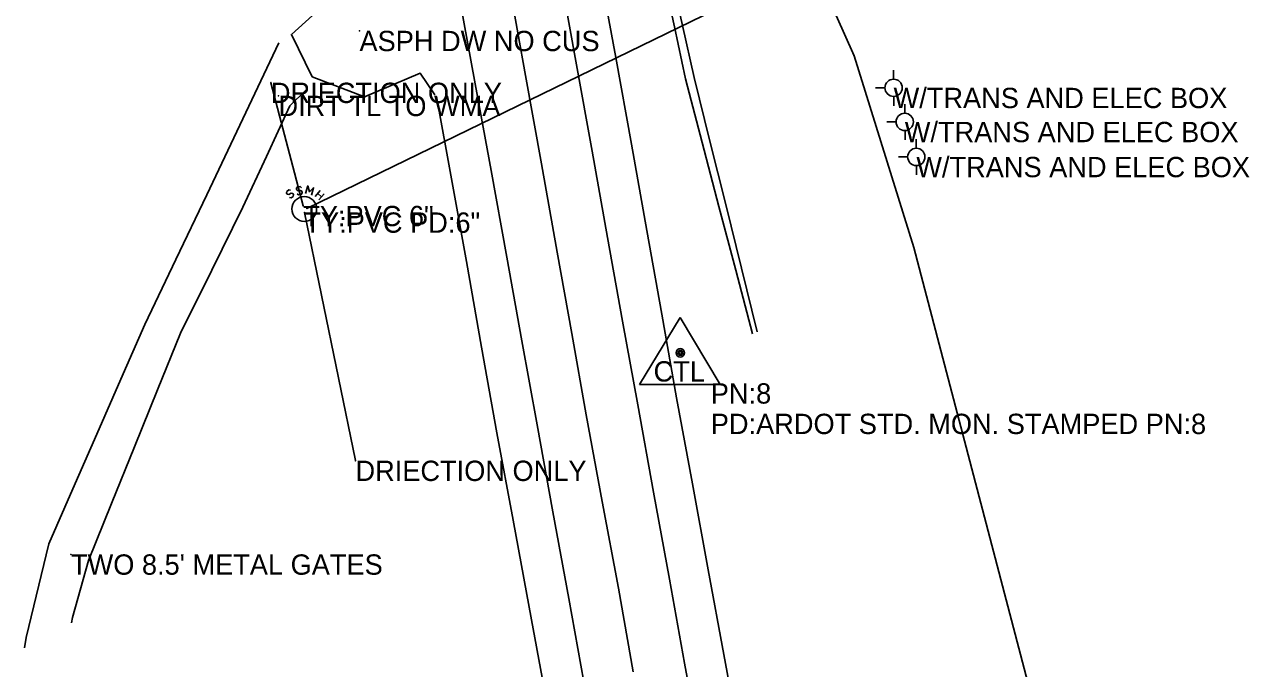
# Model space of a CAD drawing. Extents: x 954793 to 988390, y 1867850 to 1924428.
# Drawn here: x 986107.8 to 986409.2, y 1873943.7 to 1874102.3 of the extents above; entities that cross this region are included whole.
import ezdxf

# ---------------------------------------------------------------- set-up
doc = ezdxf.new("R2010")
doc.units = 0
for name, color, linetype in [('S_DITCHLINE', 7, 'Continuous'), ('S_DRIVEWAY', 7, 'Continuous'), ('S_EDGE_PAVEMENT', 7, 'Continuous'), ('S_FIBER_OPTIC_CABLE', 7, 'Continuous'), ('S_GATE_ANNOT', 7, 'Continuous'), ('S_MSC_PT_SYM', 7, 'Continuous'), ('S_PAVEMENT_CROWN', 7, 'Continuous'), ('S_PRIMARY_CTL', 7, 'Continuous'), ('S_PRIMARY_CTL_ANNOT', 7, 'Continuous'), ('S_SANITARY_SEWER', 7, 'Continuous'), ('S_SANITARY_SEWER_ANNOT', 7, 'Continuous'), ('S_SHOULDER', 7, 'Continuous'), ('S_SURVEY_TEXT_ANNOT', 7, 'Continuous'), ('S_UTILITY_POLE', 7, 'Continuous'), ('S_UTILITY_POLE_ANNOT', 7, 'Continuous'), ('S_UTL_PT_SYM', 7, 'Continuous')]:
    doc.layers.add(name, color=color, linetype=linetype)

msp = doc.modelspace()

# ---------------------------------------------------------------- linework, layer by layer
at = {"layer": 'S_DITCHLINE'}
for points in [[(986286.86, 1874026.12), (986282.75, 1874041.82), (986278.63, 1874057.53), (986274.52, 1874073.23), (986270.4, 1874088.94), (986267.66, 1874101.73), (986264.92, 1874114.52), (986262.18, 1874127.31), (986259.43, 1874140.1), (986256.81, 1874159.66)], [(986288.04, 1874026.67), (986284.16, 1874042.32), (986280.29, 1874057.96), (986276.41, 1874073.61), (986272.53, 1874089.26), (986269.66, 1874102.06), (986266.79, 1874114.85), (986263.92, 1874127.65), (986261.05, 1874140.45), (986257.75, 1874159.81)]]:
    msp.add_lwpolyline(points, dxfattribs=at)
at = {"layer": 'S_DRIVEWAY'}
for points in [[(986198.39, 1874142.6), (986198.04, 1874123.46), (986184.65, 1874110.01), (986173.46, 1874099.86), (986178.6, 1874089.42), (986191.42, 1874084.5), (986205.13, 1874090.33), (986208.78, 1874084.98)], [(986107.79, 1873948.85), (986108.19, 1873951.35), (986113.79, 1873974.47), (986119.7, 1873987.97), (986125.61, 1874001.47), (986131.52, 1874014.98), (986137.43, 1874028.48), (986145.03, 1874044.43), (986152.63, 1874060.38), (986161.48, 1874079.07), (986170.33, 1874097.76)], [(986119.34, 1873955), (986119.58, 1873956.32), (986123.54, 1873970.37), (986129.2, 1873984.35), (986134.86, 1873998.34), (986140.52, 1874012.33), (986146.18, 1874026.31), (986153.85, 1874041.82), (986161.52, 1874057.33), (986167.31, 1874069.79), (986173.1, 1874082.26), (986176.97, 1874086.13)]]:
    msp.add_lwpolyline(points, dxfattribs=at)
at = {"layer": 'S_EDGE_PAVEMENT'}
for points in [[(986245.4, 1873940.43), (986241.68, 1873961), (986237.78, 1873982.36), (986233.89, 1874003.73), (986230.16, 1874024.38), (986226.43, 1874045.03), (986222.56, 1874066.37), (986218.68, 1874087.7), (986214.87, 1874108.3), (986211.07, 1874128.9), (986207.46, 1874149.45), (986203.85, 1874170), (986199.98, 1874191.38), (986196.11, 1874212.77), (986192.39, 1874233.43), (986188.68, 1874254.1), (986184.82, 1874275.17), (986180.96, 1874296.24), (986177.64, 1874314.41), (986174.32, 1874332.59), (986170.43, 1874354.1), (986166.53, 1874375.62)], [(986273.98, 1873924.41), (986270.2, 1873945.07), (986266.43, 1873965.72), (986262.54, 1873987.2), (986258.66, 1874008.68), (986254.93, 1874029.28), (986251.21, 1874049.88), (986247.42, 1874071.12), (986243.63, 1874092.36), (986239.78, 1874113.31), (986235.92, 1874134.26), (986232.33, 1874154.29), (986228.74, 1874174.32), (986224.83, 1874195.73), (986220.92, 1874217.13), (986217.11, 1874238.21), (986213.3, 1874259.29), (986209.59, 1874279.77), (986205.88, 1874300.24), (986202.59, 1874318.01), (986199.31, 1874335.79), (986195.2, 1874358.19)]]:
    msp.add_lwpolyline(points, dxfattribs=at)
at = {"layer": 'S_FIBER_OPTIC_CABLE'}
for p, q in [((986311.86, 1874094.61), (986298.49, 1874124.96)), ((986326.58, 1874047.4), (986311.86, 1874094.61)), ((986355.96, 1873935.35), (986326.58, 1874047.4))]:
    msp.add_line(p, q, dxfattribs=at)
at = {"layer": 'S_MSC_PT_SYM'}
for points in [[(986190.2, 1874100.74), (986190.2, 1874100.79), (986190.2, 1874100.74), (986190.15, 1874100.74), (986190.2, 1874100.74), (986190.2, 1874100.69), (986190.2, 1874100.74), (986190.25, 1874100.74)], [(986170.28, 1874084.75), (986170.28, 1874084.8), (986170.28, 1874084.75), (986170.23, 1874084.75), (986170.28, 1874084.75), (986170.28, 1874084.7), (986170.28, 1874084.75), (986170.33, 1874084.75)], [(986119.23, 1873971.84), (986119.23, 1873971.89), (986119.23, 1873971.84), (986119.18, 1873971.84), (986119.23, 1873971.84), (986119.23, 1873971.79), (986119.23, 1873971.84), (986119.28, 1873971.84)]]:
    msp.add_lwpolyline(points, dxfattribs=at)
at = {"layer": 'S_PAVEMENT_CROWN'}
msp.add_lwpolyline([(986257.53, 1873942.95), (986253.9, 1873963.56), (986249.94, 1873984.88), (986245.99, 1874006.2), (986242.42, 1874026.23), (986238.86, 1874046.27), (986234.94, 1874068), (986231.02, 1874089.74), (986227.28, 1874110.86), (986223.54, 1874131.98), (986220.04, 1874152.05), (986216.54, 1874172.12), (986212.46, 1874193.62), (986208.38, 1874215.12), (986204.6, 1874236.67), (986200.81, 1874258.21), (986197.23, 1874277.96), (986193.66, 1874297.7), (986190.32, 1874316.05), (986186.97, 1874334.39), (986183, 1874356.29), (986179.03, 1874378.2)], dxfattribs=at)
at = {"layer": 'S_PRIMARY_CTL'}
for p, q in [((986269.13, 1874030.18), (986259.1, 1874013.66)), ((986269.13, 1874030.18), (986278.96, 1874013.66)), ((986259.1, 1874013.66), (986278.96, 1874013.66))]:
    msp.add_line(p, q, dxfattribs=at)
for radius in [1.04, 0.609, 0.344]:
    msp.add_circle((986269.13, 1874021.47), radius, dxfattribs=at)
at = {"layer": 'S_SANITARY_SEWER'}
for p, q in [((986283.91, 1874109.02), (986177.26, 1874057)), ((986176.36, 1874057.64), (986168.41, 1874087.97)), ((986172.29, 1874061.19), (986172.22, 1874060.8)), ((986172.22, 1874060.8), (986172.41, 1874060.53)), ((986172.84, 1874061.58), (986172.29, 1874061.19)), ((986172.41, 1874060.53), (986172.84, 1874060.42)), ((986173.26, 1874061.5), (986172.84, 1874061.58)), ((986172.84, 1874060.42), (986173.38, 1874060.76)), ((986173.38, 1874059.6), (986172.99, 1874059.68)), ((986173.38, 1874060.76), (986173.84, 1874060.69)), ((986173.92, 1874059.99), (986173.38, 1874059.6)), ((986173.84, 1874060.69), (986174, 1874060.42)), ((986174, 1874060.42), (986173.92, 1874059.99)), ((986179.27, 1874059.95), (986180.51, 1874061.42)), ((986179.93, 1874060.73), (986180.9, 1874059.91)), ((986181.48, 1874060.61), (986180.24, 1874059.14)), ((986176.65, 1874056.03), (986189.22, 1873994.92))]:
    msp.add_line(p, q, dxfattribs=at)
for points in [[(986175.94, 1874062.12), (986175.59, 1874062.39), (986174.93, 1874062.31), (986174.7, 1874061.97), (986174.73, 1874061.66), (986175.08, 1874061.35), (986175.7, 1874061.46), (986176.09, 1874061.15), (986176.13, 1874060.84), (986175.86, 1874060.45), (986175.24, 1874060.38), (986174.89, 1874060.65)], [(986178.38, 1874060.26), (986178.92, 1874062.12), (986177.87, 1874061.11), (986177.49, 1874062.55), (986176.94, 1874060.69)]]:
    msp.add_lwpolyline(points, dxfattribs=at)
msp.add_circle((986176.62, 1874056.89), 3.05, dxfattribs=at)
at = {"layer": 'S_SHOULDER'}
for points in [[(986283.68, 1873926.35), (986279.85, 1873947.2), (986276.02, 1873968.05), (986272.12, 1873989.23), (986268.21, 1874010.41), (986264.56, 1874031), (986260.92, 1874051.59), (986257.1, 1874072.87), (986253.28, 1874094.15), (986249.38, 1874115.01), (986245.48, 1874135.87), (986241.8, 1874156.84)], [(986235.71, 1873938.41), (986231.95, 1873958.85), (986227.98, 1873980.29), (986224, 1874001.73), (986220.25, 1874022.84), (986216.5, 1874043.95), (986212.81, 1874064.28), (986209.12, 1874084.6)]]:
    msp.add_lwpolyline(points, dxfattribs=at)
at = {"layer": 'S_UTILITY_POLE'}
for p, q in [((986321.59, 1874088.82), (986321.59, 1874091.06)), ((986319.5, 1874086.68), (986317.18, 1874086.68)), ((986321.67, 1874082.27), (986321.67, 1874084.59)), ((986324.35, 1874080.44), (986324.35, 1874082.68)), ((986322.26, 1874078.31), (986319.93, 1874078.31)), ((986324.43, 1874073.89), (986324.43, 1874076.21)), ((986327.19, 1874071.81), (986327.19, 1874074.06)), ((986325.1, 1874069.68), (986322.77, 1874069.68)), ((986327.27, 1874065.26), (986327.27, 1874067.59))]:
    msp.add_line(p, q, dxfattribs=at)
for centre in [(986321.6, 1874086.71), (986324.35, 1874078.33), (986327.19, 1874069.7)]:
    msp.add_circle(centre, 2.13, dxfattribs=at)
at = {"layer": 'S_UTL_PT_SYM'}
for points in [[(986311.86, 1874094.61), (986311.86, 1874094.66), (986311.86, 1874094.61), (986311.81, 1874094.61), (986311.86, 1874094.61), (986311.86, 1874094.56), (986311.86, 1874094.61), (986311.91, 1874094.61)], [(986168.41, 1874087.97), (986168.41, 1874088.02), (986168.41, 1874087.97), (986168.36, 1874087.97), (986168.41, 1874087.97), (986168.41, 1874087.92), (986168.41, 1874087.97), (986168.46, 1874087.97)], [(986176.36, 1874057.64), (986176.36, 1874057.69), (986176.36, 1874057.64), (986176.31, 1874057.64), (986176.36, 1874057.64), (986176.36, 1874057.59), (986176.36, 1874057.64), (986176.41, 1874057.64)], [(986177.26, 1874057), (986177.26, 1874057.05), (986177.26, 1874057), (986177.21, 1874057), (986177.26, 1874057), (986177.26, 1874056.95), (986177.26, 1874057), (986177.31, 1874057)], [(986176.65, 1874056.03), (986176.65, 1874056.08), (986176.65, 1874056.03), (986176.6, 1874056.03), (986176.65, 1874056.03), (986176.65, 1874055.98), (986176.65, 1874056.03), (986176.7, 1874056.03)], [(986176.65, 1874056.03), (986176.65, 1874056.08), (986176.65, 1874056.03), (986176.6, 1874056.03), (986176.65, 1874056.03), (986176.65, 1874055.98), (986176.65, 1874056.03), (986176.7, 1874056.03)], [(986326.58, 1874047.4), (986326.58, 1874047.45), (986326.58, 1874047.4), (986326.53, 1874047.4), (986326.58, 1874047.4), (986326.58, 1874047.35), (986326.58, 1874047.4), (986326.63, 1874047.4)], [(986189.22, 1873994.92), (986189.22, 1873994.97), (986189.22, 1873994.92), (986189.17, 1873994.92), (986189.22, 1873994.92), (986189.22, 1873994.87), (986189.22, 1873994.92), (986189.27, 1873994.92)]]:
    msp.add_lwpolyline(points, dxfattribs=at)

# ---------------------------------------------------------------- texts
at = {"layer": 'S_GATE_ANNOT'}
msp.add_text("TWO 8.5' METAL GATES", height=5, dxfattribs=at).set_placement((986119.23, 1873966.84))
at = {"layer": 'S_PRIMARY_CTL'}
msp.add_text('CTL', height=5, rotation=360, dxfattribs=at).set_placement((986262.55, 1874014.4))
at = {"layer": 'S_PRIMARY_CTL_ANNOT'}
for s, p in [('PN:8', (986276.63, 1874008.97)), ('PD:ARDOT STD. MON. STAMPED PN:8', (986276.63, 1874001.47))]:
    msp.add_text(s, height=5, dxfattribs=at).set_placement(p)
at = {"layer": 'S_SANITARY_SEWER_ANNOT'}
for s, p in [('DRIECTION ONLY', (986168.41, 1874082.97)), ('TY:PVC 6"', (986176.36, 1874052.64)), ('TY:PVC PD:6"', (986176.65, 1874051.03)), ('DRIECTION ONLY', (986189.22, 1873989.92))]:
    msp.add_text(s, height=5, dxfattribs=at).set_placement(p)
at = {"layer": 'S_SURVEY_TEXT_ANNOT'}
for s, p in [('ASPH DW NO CUS', (986190.2, 1874095.74)), ('DIRT TL TO WMA', (986170.28, 1874079.75))]:
    msp.add_text(s, height=5, dxfattribs=at).set_placement(p)
at = {"layer": 'S_UTILITY_POLE_ANNOT'}
for p in [(986321.6, 1874081.71), (986324.35, 1874073.33), (986327.19, 1874064.7)]:
    msp.add_text('W/TRANS AND ELEC BOX', height=5, dxfattribs=at).set_placement(p)

doc.saveas('drawing.dxf')
